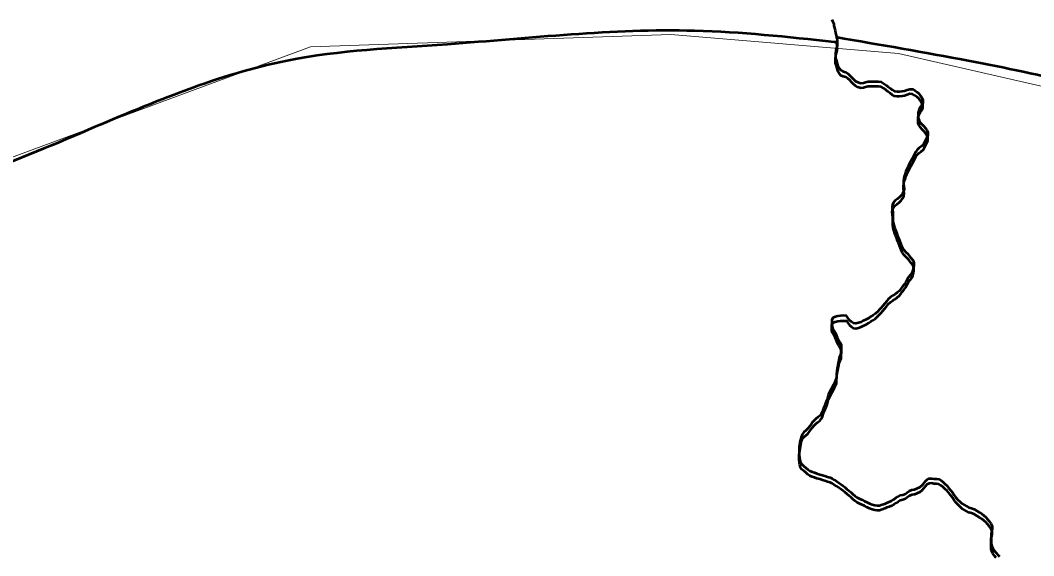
# Model space of a CAD drawing. Extents: x 553962 to 842807, y 8883888 to 9032388.
# Drawn here: x 813911 to 814443, y 9017642 to 9017923 of the extents above; entities that cross this region are included whole.
import ezdxf

# ---------------------------------------------------------------- set-up
doc = ezdxf.new("R2010")
doc.units = 0
doc.header["$LTSCALE"] = 200
for name, color, linetype, lineweight in [('24', 7, 'Continuous', 25), ('28', 7, 'Continuous', 53), ('29', 7, 'Continuous', 53), ('35', 7, 'Continuous', 13)]:
    doc.layers.add(name, color=color, linetype=linetype, lineweight=lineweight)

msp = doc.modelspace()

# ---------------------------------------------------------------- linework, layer by layer
at = {"layer": '24', "lineweight": 53}
for points in [[(814337.2, 9017923.7), (814337.7, 9017922.5), (814338.1, 9017921.3), (814338.1, 9017920.4), (814338.5, 9017919.2), (814338.9, 9017917.8), (814339.1, 9017916.6), (814339.4, 9017915.3), (814339.7, 9017914), (814340, 9017912.6), (814340, 9017911.2), (814339.9, 9017909.9), (814339.6, 9017908.7), (814339.3, 9017907.4), (814339, 9017906), (814339, 9017904.7), (814339.1, 9017903.3), (814339.5, 9017901.9), (814339.9, 9017900.6), (814340.2, 9017899.1), (814340.9, 9017898), (814341.9, 9017897), (814343.1, 9017896.3), (814344.4, 9017896), (814345.5, 9017895.3), (814346.6, 9017894.3), (814347.5, 9017893.3), (814348.5, 9017892.2), (814349.6, 9017891.3), (814350.8, 9017890.7), (814352.3, 9017890.2), (814353.7, 9017890.4), (814354.9, 9017890.7), (814356.2, 9017891), (814357.6, 9017891.1), (814358.9, 9017891.1), (814360.2, 9017891.1), (814361.6, 9017891), (814363, 9017890.8), (814364.6, 9017889.9), (814365.7, 9017889.1), (814366.7, 9017888.3), (814367.8, 9017887.5), (814368.8, 9017886.6), (814370, 9017886), (814371.4, 9017885.8), (814372.7, 9017885.8), (814374, 9017885.9), (814375.4, 9017886.2), (814376.8, 9017886.7), (814378.1, 9017887.1), (814379.5, 9017887), (814380.7, 9017886.3), (814381.8, 9017885.6), (814382.8, 9017884.7), (814383.6, 9017883.7), (814384, 9017883.1)], [(814384, 9017883.1), (814384.9, 9017881.2), (814384.9, 9017879.8), (814384.5, 9017878.6), (814383.6, 9017877.6), (814383, 9017876.3), (814382.5, 9017874.8), (814382.5, 9017873.4), (814382.5, 9017871.9), (814383, 9017870.6), (814383.8, 9017869.4), (814384.6, 9017868.5), (814385.5, 9017867.5), (814386.3, 9017866.6), (814387.1, 9017865.5), (814387.6, 9017864.3), (814387.5, 9017862.8), (814387.1, 9017861.5), (814386.4, 9017860.2), (814385.8, 9017859), (814385.2, 9017857.8), (814384.1, 9017856.8), (814382.9, 9017856), (814382, 9017855.1), (814381.2, 9017854), (814380.5, 9017852.8), (814380, 9017851.6), (814379.3, 9017850.4), (814378.6, 9017849.1), (814377.9, 9017847.9), (814377.4, 9017846.7), (814376.6, 9017845), (814376.1, 9017843.8), (814375.7, 9017842.5), (814375.2, 9017841.2), (814374.9, 9017839.9), (814374.7, 9017838.6), (814374.8, 9017837.4), (814374.9, 9017836), (814375.1, 9017834.7), (814374.9, 9017833.4), (814374.3, 9017832.2), (814373.6, 9017831.1), (814372.7, 9017830.2), (814371.5, 9017829.2), (814370.4, 9017828.5), (814369.6, 9017827.5), (814369, 9017826.3), (814368.9, 9017825), (814369, 9017823.8), (814369.1, 9017822.2), (814369.1, 9017820.9), (814369.1, 9017819.6), (814369.1, 9017818.2), (814369.3, 9017816.8), (814369.7, 9017815.5), (814370.3, 9017813.8), (814370.8, 9017812.6), (814371.2, 9017811.2), (814371.7, 9017810), (814372.1, 9017808.8), (814372.7, 9017807.4), (814373.2, 9017806), (814373.7, 9017804.7), (814374.3, 9017803.5)], [(814374.3, 9017803.5), (814375.2, 9017802.4), (814376, 9017801.4), (814377, 9017800.4), (814377.9, 9017799.3), (814378.9, 9017798.1), (814379.8, 9017796.9), (814380.3, 9017795.7), (814380.3, 9017794.3), (814380.1, 9017793.1), (814379.7, 9017791.8), (814379.1, 9017790.4), (814378.3, 9017789.3), (814377.5, 9017788.2), (814376.7, 9017787), (814376, 9017785.6), (814375.1, 9017784.3), (814374.3, 9017783.3), (814373.4, 9017782), (814372.5, 9017780.9), (814371.5, 9017780.1), (814370.4, 9017779.3), (814369.2, 9017778.5), (814367.9, 9017777.6), (814366.8, 9017776.7), (814365.8, 9017775.4), (814365, 9017774.3), (814363.9, 9017773.1), (814363.1, 9017772.1), (814362.2, 9017771.1), (814361.3, 9017770.2), (814359.9, 9017768.9), (814358.8, 9017768.2), (814357.7, 9017767.5), (814356.6, 9017766.7), (814355.1, 9017766), (814353.6, 9017765.2)], [(814353.6, 9017765.2), (814352.5, 9017764.6), (814351.2, 9017764.1), (814349.8, 9017763.8), (814348.5, 9017764), (814347.4, 9017764.7), (814346.4, 9017765.6), (814345.6, 9017766.8), (814344.8, 9017767.8), (814343.1, 9017768), (814341.6, 9017767.9), (814340.2, 9017767.7), (814338.9, 9017767.3), (814337.7, 9017766.8), (814337.1, 9017765.6), (814337.1, 9017764.2), (814337.1, 9017762.8), (814337.5, 9017761.6), (814338.2, 9017760.3), (814338.9, 9017759.1), (814339.4, 9017757.8), (814339.9, 9017756.4), (814340.6, 9017755.2), (814341.4, 9017754), (814342, 9017752.6), (814342.1, 9017751), (814342.1, 9017749.6), (814342, 9017748.2), (814341.5, 9017747), (814341, 9017745.8), (814340.8, 9017744.5), (814340.5, 9017743), (814340.2, 9017741.7), (814339.9, 9017740.3), (814339.7, 9017738.8), (814339.6, 9017737.4), (814339.5, 9017735), (814339.5, 9017734.9), (814339, 9017734), (814338.6, 9017732.7), (814338, 9017731.5), (814337.3, 9017730.4), (814336.7, 9017729.3), (814336, 9017728), (814335.4, 9017726.7), (814335, 9017725.3), (814334.6, 9017723.9), (814334.2, 9017722.6), (814333.7, 9017721.4), (814333.1, 9017720.1), (814332.6, 9017718.9), (814332.2, 9017717.6), (814331.6, 9017716.3), (814330.9, 9017715.3), (814329.8, 9017714.5), (814328.7, 9017713.7), (814327.8, 9017712.8), (814327, 9017711.9), (814326.2, 9017710.8), (814325.4, 9017709.6), (814324.5, 9017708.6), (814323.4, 9017707.5), (814322.4, 9017706.7), (814321.6, 9017705.5), (814321, 9017704.1)], [(814321, 9017704.1), (814320.6, 9017702.7), (814320.3, 9017701.4), (814320.2, 9017700.1), (814320, 9017698.8), (814320, 9017697.4), (814320, 9017697.3)], [(814320, 9017697.3), (814320, 9017696.1), (814320, 9017694.7), (814320.2, 9017693.4), (814320.3, 9017692.1), (814320.7, 9017690.8), (814321.4, 9017689.8), (814322.5, 9017688.9), (814323.4, 9017688), (814324.5, 9017687.1), (814325.6, 9017686.4), (814326.8, 9017685.9), (814328.1, 9017685.5), (814329.3, 9017685), (814330.9, 9017684.5), (814332.2, 9017684.1), (814333.5, 9017683.7), (814334.9, 9017683.2), (814336.2, 9017682.8), (814337.3, 9017682.3), (814338.4, 9017681.6), (814339.5, 9017680.9), (814340.8, 9017680.1), (814341.9, 9017679.3), (814343, 9017678.5), (814344, 9017677.7), (814345, 9017676.8), (814346.2, 9017675.9), (814347.1, 9017675.1), (814348.2, 9017674.1), (814349.2, 9017673.3), (814350.4, 9017672.4), (814351.8, 9017671.7), (814353.1, 9017671.1), (814354.3, 9017670.5), (814355.5, 9017669.9), (814357, 9017669.2), (814358.3, 9017668.6), (814359.7, 9017668.3), (814361, 9017668.1), (814362.2, 9017668.1), (814363.6, 9017668.6), (814364.9, 9017669.1), (814366, 9017669.6), (814367.2, 9017670), (814368.5, 9017670.6), (814369.7, 9017671.3), (814370.7, 9017672.1), (814371.9, 9017672.8), (814373.1, 9017673.5), (814374.4, 9017673.8), (814375.8, 9017674.2), (814376.8, 9017675), (814377.9, 9017675.8), (814379.1, 9017676.3), (814380.5, 9017676.5), (814381.8, 9017677.1), (814382.1, 9017677.2), (814383.3, 9017677.8), (814384.4, 9017678.7), (814385.3, 9017679.6), (814386.2, 9017680.7), (814387.1, 9017681.7), (814388.3, 9017682.3), (814389.6, 9017682.4)], [(814389.6, 9017682.4), (814390.8, 9017682.2), (814392.2, 9017682.1), (814393.4, 9017682), (814394.5, 9017681.3), (814395.6, 9017680.4), (814396.5, 9017679.5), (814397.7, 9017678.5), (814398.5, 9017677.5), (814399.7, 9017676), (814400.5, 9017674.9), (814401.4, 9017673.6), (814402.3, 9017672.4), (814403.4, 9017671.2), (814404.5, 9017670.1), (814405.5, 9017669.2), (814406.6, 9017668.5), (814407.9, 9017667.7), (814409.2, 9017667.1), (814410.6, 9017666.7), (814412, 9017666.2), (814413.3, 9017665.3)], [(814413.3, 9017665.3), (814414.8, 9017664.4), (814416, 9017663.7), (814417, 9017662.9), (814418.1, 9017662), (814419, 9017660.9), (814419.8, 9017659.9), (814420.6, 9017658.7), (814421.3, 9017657.2), (814421.4, 9017655.9), (814421.2, 9017654.7), (814420.9, 9017653.4), (814420.9, 9017652.1), (814420.9, 9017650.6), (814420.9, 9017649.3), (814420.9, 9017648), (814421.2, 9017646.8), (814421.8, 9017645.6), (814422.5, 9017644.5), (814423.4, 9017643.3), (814424.2, 9017642.3), (814425.3, 9017641.4)]]:
    msp.add_lwpolyline(points, dxfattribs=at)
at = {"layer": '28'}
for p, q in [((814339.6, 9017911.7), (814338.3, 9017911.8)), ((814320, 9017694.7), (814321, 9017701.5))]:
    msp.add_line(p, q, dxfattribs=at)
for points in [[(814384, 9017880.5), (814383.6, 9017881.1), (814382.8, 9017882.1), (814381.8, 9017883), (814380.7, 9017883.7), (814379.5, 9017884.4), (814378.1, 9017884.5), (814376.8, 9017884.1), (814375.4, 9017883.6), (814374, 9017883.3), (814372.7, 9017883.2), (814371.4, 9017883.2), (814370, 9017883.4), (814368.8, 9017884), (814367.8, 9017884.9), (814366.7, 9017885.7), (814365.7, 9017886.5), (814364.6, 9017887.3), (814363, 9017888.2), (814361.6, 9017888.4), (814360.2, 9017888.5), (814358.9, 9017888.5), (814357.6, 9017888.5), (814356.2, 9017888.4), (814354.9, 9017888.1), (814353.7, 9017887.8), (814352.3, 9017887.6), (814350.8, 9017888), (814349.6, 9017888.7), (814348.5, 9017889.6), (814347.5, 9017890.7), (814346.6, 9017891.7), (814345.5, 9017892.7), (814344.4, 9017893.4), (814343.1, 9017893.7), (814341.9, 9017894.3), (814340.9, 9017895.3), (814340.2, 9017896.5), (814339.9, 9017898), (814339.5, 9017899.3), (814339.1, 9017900.7), (814339, 9017902.1), (814339, 9017903.4), (814339.3, 9017904.8), (814339.6, 9017906.1), (814339.9, 9017907.3), (814340, 9017908.6), (814340, 9017909.9), (814339.7, 9017911.4), (814339.6, 9017911.7)], [(814374.3, 9017800.9), (814373.7, 9017802.1), (814373.2, 9017803.4), (814372.7, 9017804.8), (814372.1, 9017806.2), (814371.7, 9017807.3), (814371.2, 9017808.6), (814370.8, 9017809.9), (814370.3, 9017811.2), (814369.7, 9017812.9), (814369.3, 9017814.2), (814369.1, 9017815.6), (814369.1, 9017817), (814369.1, 9017818.3), (814369.1, 9017819.6), (814369, 9017821.2), (814368.9, 9017822.4), (814369, 9017823.7), (814369.6, 9017824.9), (814370.4, 9017825.8), (814371.5, 9017826.6), (814372.7, 9017827.6), (814373.6, 9017828.5), (814374.3, 9017829.6), (814374.9, 9017830.8), (814375.1, 9017832.1), (814374.9, 9017833.3), (814374.8, 9017834.8), (814374.7, 9017836), (814374.9, 9017837.3), (814375.2, 9017838.6), (814375.7, 9017839.9), (814376.1, 9017841.1), (814376.6, 9017842.4), (814377.4, 9017844.1), (814377.9, 9017845.3), (814378.6, 9017846.5), (814379.3, 9017847.8), (814380, 9017849), (814380.5, 9017850.2), (814381.2, 9017851.4), (814382, 9017852.5), (814382.9, 9017853.4), (814384.1, 9017854.2), (814385.2, 9017855.2), (814385.8, 9017856.4), (814386.4, 9017857.6), (814387.1, 9017858.9), (814387.5, 9017860.1), (814387.6, 9017861.7), (814387.1, 9017862.9), (814386.3, 9017863.9), (814385.5, 9017864.9), (814384.6, 9017865.8), (814383.8, 9017866.8), (814383, 9017867.9), (814382.5, 9017869.2), (814382.5, 9017870.8), (814382.5, 9017872.2), (814383, 9017873.7), (814383.6, 9017874.9), (814384.5, 9017876), (814384.9, 9017877.2), (814384.9, 9017878.6), (814384, 9017880.5)], [(814353.6, 9017762.6), (814355.1, 9017763.3), (814356.6, 9017764.1), (814357.7, 9017764.9), (814358.8, 9017765.6), (814359.9, 9017766.3), (814361.3, 9017767.6), (814362.2, 9017768.5), (814363.1, 9017769.5), (814363.9, 9017770.5), (814365, 9017771.7), (814365.8, 9017772.8), (814366.8, 9017774), (814367.9, 9017775), (814369.2, 9017775.9), (814370.4, 9017776.7), (814371.5, 9017777.5), (814372.5, 9017778.3), (814373.4, 9017779.4), (814374.3, 9017780.7), (814375.1, 9017781.7), (814376, 9017783), (814376.7, 9017784.4), (814377.5, 9017785.6), (814378.3, 9017786.7), (814379.1, 9017787.8), (814379.7, 9017789.1), (814380.1, 9017790.4), (814380.3, 9017791.7), (814380.3, 9017793), (814379.8, 9017794.3), (814378.9, 9017795.5), (814377.9, 9017796.7), (814377, 9017797.8), (814376, 9017798.8), (814375.2, 9017799.8), (814374.3, 9017800.9)], [(814321, 9017701.5), (814321.6, 9017702.9), (814322.4, 9017704.1), (814323.4, 9017704.9), (814324.5, 9017705.9), (814325.4, 9017707), (814326.2, 9017708.2), (814327, 9017709.2), (814327.8, 9017710.2), (814328.7, 9017711.1), (814329.8, 9017711.9), (814330.9, 9017712.7), (814331.6, 9017713.7), (814332.2, 9017715), (814332.6, 9017716.2), (814333.1, 9017717.5), (814333.7, 9017718.8), (814334.2, 9017719.9), (814334.6, 9017721.3), (814335, 9017722.7), (814335.4, 9017724), (814336, 9017725.3), (814336.7, 9017726.7), (814337.3, 9017727.8), (814338, 9017728.9), (814338.6, 9017730.1), (814339, 9017731.4), (814339.5, 9017732.3), (814339.5, 9017732.3), (814339.6, 9017734.8), (814339.7, 9017736.2), (814339.9, 9017737.7), (814340.2, 9017739.1), (814340.5, 9017740.4), (814340.8, 9017741.9), (814341, 9017743.2), (814341.5, 9017744.4), (814342, 9017745.6), (814342.1, 9017747), (814342.1, 9017748.4), (814342, 9017750), (814341.4, 9017751.4), (814340.6, 9017752.5), (814339.9, 9017753.8), (814339.4, 9017755.2), (814338.9, 9017756.5), (814338.2, 9017757.7), (814337.5, 9017758.9), (814337.1, 9017760.2), (814337.1, 9017761.6), (814337.1, 9017762.9), (814337.7, 9017764.1), (814338.9, 9017764.7), (814340.2, 9017765.1), (814341.6, 9017765.3), (814343.1, 9017765.3), (814344.8, 9017765.2), (814345.6, 9017764.2), (814346.4, 9017763), (814347.4, 9017762), (814348.5, 9017761.4), (814349.8, 9017761.2), (814351.2, 9017761.5), (814352.5, 9017762), (814353.6, 9017762.6)], [(814389.6, 9017679.8), (814388.3, 9017679.7), (814387.1, 9017679.1), (814386.2, 9017678.1), (814385.3, 9017677), (814384.4, 9017676.1), (814383.3, 9017675.2), (814382.1, 9017674.6), (814381.8, 9017674.5), (814380.5, 9017673.9), (814379.1, 9017673.7), (814377.9, 9017673.2), (814376.8, 9017672.3), (814375.8, 9017671.6), (814374.4, 9017671.2), (814373.1, 9017670.8), (814371.9, 9017670.1), (814370.7, 9017669.4), (814369.7, 9017668.7), (814368.5, 9017668), (814367.2, 9017667.4), (814366, 9017667), (814364.9, 9017666.5), (814363.6, 9017666), (814362.2, 9017665.5), (814361, 9017665.5), (814359.7, 9017665.7), (814358.3, 9017666), (814357, 9017666.5), (814355.5, 9017667.3), (814354.3, 9017667.9), (814353.1, 9017668.5), (814351.8, 9017669), (814350.4, 9017669.8), (814349.2, 9017670.6), (814348.2, 9017671.5), (814347.1, 9017672.5), (814346.2, 9017673.3), (814345, 9017674.2), (814344, 9017675.1), (814343, 9017675.9), (814341.9, 9017676.7), (814340.8, 9017677.5), (814339.5, 9017678.3), (814338.4, 9017679), (814337.3, 9017679.7), (814336.2, 9017680.2), (814334.9, 9017680.6), (814333.5, 9017681.1), (814332.2, 9017681.5), (814330.9, 9017681.9), (814329.3, 9017682.4), (814328.1, 9017682.8), (814326.8, 9017683.2), (814325.6, 9017683.8), (814324.5, 9017684.5), (814323.4, 9017685.4), (814322.5, 9017686.3), (814321.4, 9017687.1), (814320.7, 9017688.2), (814320.3, 9017689.5), (814320.2, 9017690.8), (814320, 9017692.1), (814320, 9017693.5), (814320, 9017694.7)], [(814413.3, 9017662.7), (814412, 9017663.5), (814410.6, 9017664.1), (814409.2, 9017664.5), (814407.9, 9017665.1), (814406.6, 9017665.8), (814405.5, 9017666.6), (814404.5, 9017667.5), (814403.4, 9017668.6), (814402.3, 9017669.7), (814401.4, 9017671), (814400.5, 9017672.3), (814399.7, 9017673.4), (814398.5, 9017674.9), (814397.7, 9017675.8), (814396.5, 9017676.9), (814395.6, 9017677.8), (814394.5, 9017678.7), (814393.4, 9017679.4), (814392.2, 9017679.5), (814390.8, 9017679.6), (814389.6, 9017679.8)], [(814423.4, 9017640.7), (814422.5, 9017641.9), (814421.8, 9017642.9), (814421.2, 9017644.2), (814420.9, 9017645.4), (814420.9, 9017646.6), (814420.9, 9017648), (814420.9, 9017649.5), (814420.9, 9017650.8), (814421.2, 9017652), (814421.4, 9017653.3), (814421.3, 9017654.6), (814420.6, 9017656.1), (814419.8, 9017657.3), (814419, 9017658.3), (814418.1, 9017659.4), (814417, 9017660.3), (814416, 9017661.1), (814414.8, 9017661.8), (814413.3, 9017662.7)]]:
    msp.add_lwpolyline(points, dxfattribs=at)
msp.add_spline([(814338.3, 9017911.8), (814265, 9017917.7), (814135.1, 9017910.6), (814051, 9017902), (813946.3, 9017865.6), (813821.3, 9017820.3), (813668.3, 9017800.6), (813500.2, 9017791.1), (813233.8, 9017751.5), (813095.7, 9017691), (813088.3, 9017696.1), (813085.7, 9017694.9)], degree=3, dxfattribs=at)
at = {"layer": '29'}
for points in [[(814339.6, 9017914.3), (814339.7, 9017914), (814340, 9017912.6), (814340, 9017911.2), (814339.9, 9017909.9), (814339.6, 9017908.7), (814339.3, 9017907.4), (814339, 9017906), (814339, 9017904.7), (814339.1, 9017903.3), (814339.5, 9017901.9), (814339.9, 9017900.6), (814340.2, 9017899.1), (814340.9, 9017898), (814341.9, 9017897), (814343.1, 9017896.3), (814344.4, 9017896), (814345.5, 9017895.3), (814346.6, 9017894.3), (814347.5, 9017893.3), (814348.5, 9017892.2), (814349.6, 9017891.3), (814350.8, 9017890.7), (814352.3, 9017890.2), (814353.7, 9017890.4), (814354.9, 9017890.7), (814356.2, 9017891), (814357.6, 9017891.1), (814358.9, 9017891.1), (814360.2, 9017891.1), (814361.6, 9017891), (814363, 9017890.8), (814364.6, 9017889.9), (814365.7, 9017889.1), (814366.7, 9017888.3), (814367.8, 9017887.5), (814368.8, 9017886.6), (814370, 9017886), (814371.4, 9017885.8), (814372.7, 9017885.8), (814374, 9017885.9), (814375.4, 9017886.2), (814376.8, 9017886.7), (814378.1, 9017887.1), (814379.5, 9017887), (814380.7, 9017886.3), (814381.8, 9017885.6), (814382.8, 9017884.7), (814383.6, 9017883.7), (814384, 9017883.1)], [(814384, 9017883.1), (814384.9, 9017881.2), (814384.9, 9017879.8), (814384.5, 9017878.6), (814383.6, 9017877.6), (814383, 9017876.3), (814382.5, 9017874.8), (814382.5, 9017873.4), (814382.5, 9017871.9), (814383, 9017870.6), (814383.8, 9017869.4), (814384.6, 9017868.5), (814385.5, 9017867.5), (814386.3, 9017866.6), (814387.1, 9017865.5), (814387.6, 9017864.3), (814387.5, 9017862.8), (814387.1, 9017861.5), (814386.4, 9017860.2), (814385.8, 9017859), (814385.2, 9017857.8), (814384.1, 9017856.8), (814382.9, 9017856), (814382, 9017855.1), (814381.2, 9017854), (814380.5, 9017852.8), (814380, 9017851.6), (814379.3, 9017850.4), (814378.6, 9017849.1), (814377.9, 9017847.9), (814377.4, 9017846.7), (814376.6, 9017845), (814376.1, 9017843.8), (814375.7, 9017842.5), (814375.2, 9017841.2), (814374.9, 9017839.9), (814374.7, 9017838.6), (814374.8, 9017837.4), (814374.9, 9017836), (814375.1, 9017834.7), (814374.9, 9017833.4), (814374.3, 9017832.2), (814373.6, 9017831.1), (814372.7, 9017830.2), (814371.5, 9017829.2), (814370.4, 9017828.5), (814369.6, 9017827.5), (814369, 9017826.3), (814368.9, 9017825), (814369, 9017823.8), (814369.1, 9017822.2), (814369.1, 9017820.9), (814369.1, 9017819.6), (814369.1, 9017818.2), (814369.3, 9017816.8), (814369.7, 9017815.5), (814370.3, 9017813.8), (814370.8, 9017812.6), (814371.2, 9017811.2), (814371.7, 9017810), (814372.1, 9017808.8), (814372.7, 9017807.4), (814373.2, 9017806), (814373.7, 9017804.7), (814374.3, 9017803.5)], [(814374.3, 9017803.5), (814375.2, 9017802.4), (814376, 9017801.4), (814377, 9017800.4), (814377.9, 9017799.3), (814378.9, 9017798.1), (814379.8, 9017796.9), (814380.3, 9017795.7), (814380.3, 9017794.3), (814380.1, 9017793.1), (814379.7, 9017791.8), (814379.1, 9017790.4), (814378.3, 9017789.3), (814377.5, 9017788.2), (814376.7, 9017787), (814376, 9017785.6), (814375.1, 9017784.3), (814374.3, 9017783.3), (814373.4, 9017782), (814372.5, 9017780.9), (814371.5, 9017780.1), (814370.4, 9017779.3), (814369.2, 9017778.5), (814367.9, 9017777.6), (814366.8, 9017776.7), (814365.8, 9017775.4), (814365, 9017774.3), (814363.9, 9017773.1), (814363.1, 9017772.1), (814362.2, 9017771.1), (814361.3, 9017770.2), (814359.9, 9017768.9), (814358.8, 9017768.2), (814357.7, 9017767.5), (814356.6, 9017766.7), (814355.1, 9017766), (814353.6, 9017765.2)], [(814353.6, 9017765.2), (814352.5, 9017764.6), (814351.2, 9017764.1), (814349.8, 9017763.8), (814348.5, 9017764), (814347.4, 9017764.7), (814346.4, 9017765.6), (814345.6, 9017766.8), (814344.8, 9017767.8), (814343.1, 9017768), (814341.6, 9017767.9), (814340.2, 9017767.7), (814338.9, 9017767.3), (814337.7, 9017766.8), (814337.1, 9017765.6), (814337.1, 9017764.2), (814337.1, 9017762.8), (814337.5, 9017761.6), (814338.2, 9017760.3), (814338.9, 9017759.1), (814339.4, 9017757.8), (814339.9, 9017756.4), (814340.6, 9017755.2), (814341.4, 9017754), (814342, 9017752.6), (814342.1, 9017751), (814342.1, 9017749.6), (814342, 9017748.2), (814341.5, 9017747), (814341, 9017745.8), (814340.8, 9017744.5), (814340.5, 9017743), (814340.2, 9017741.7), (814339.9, 9017740.3), (814339.7, 9017738.8), (814339.6, 9017737.4), (814339.5, 9017735), (814339.5, 9017734.9), (814339, 9017734), (814338.6, 9017732.7), (814338, 9017731.5), (814337.3, 9017730.4), (814336.7, 9017729.3), (814336, 9017728), (814335.4, 9017726.7), (814335, 9017725.3), (814334.6, 9017723.9), (814334.2, 9017722.6), (814333.7, 9017721.4), (814333.1, 9017720.1), (814332.6, 9017718.9), (814332.2, 9017717.6), (814331.6, 9017716.3), (814330.9, 9017715.3), (814329.8, 9017714.5), (814328.7, 9017713.7), (814327.8, 9017712.8), (814327, 9017711.9), (814326.2, 9017710.8), (814325.4, 9017709.6), (814324.5, 9017708.6), (814323.4, 9017707.5), (814322.4, 9017706.7), (814321.6, 9017705.5), (814321, 9017704.1)], [(814321, 9017704.1), (814320.6, 9017702.7), (814320.3, 9017701.4), (814320.2, 9017700.1), (814320, 9017698.8), (814320, 9017697.4), (814320, 9017697.3)], [(814320, 9017697.3), (814320, 9017696.1), (814320, 9017694.7), (814320.2, 9017693.4), (814320.3, 9017692.1), (814320.7, 9017690.8), (814321.4, 9017689.8), (814322.5, 9017688.9), (814323.4, 9017688), (814324.5, 9017687.1), (814325.6, 9017686.4), (814326.8, 9017685.9), (814328.1, 9017685.5), (814329.3, 9017685), (814330.9, 9017684.5), (814332.2, 9017684.1), (814333.5, 9017683.7), (814334.9, 9017683.2), (814336.2, 9017682.8), (814337.3, 9017682.3), (814338.4, 9017681.6), (814339.5, 9017680.9), (814340.8, 9017680.1), (814341.9, 9017679.3), (814343, 9017678.5), (814344, 9017677.7), (814345, 9017676.8), (814346.2, 9017675.9), (814347.1, 9017675.1), (814348.2, 9017674.1), (814349.2, 9017673.3), (814350.4, 9017672.4), (814351.8, 9017671.7), (814353.1, 9017671.1), (814354.3, 9017670.5), (814355.5, 9017669.9), (814357, 9017669.2), (814358.3, 9017668.6), (814359.7, 9017668.3), (814361, 9017668.1), (814362.2, 9017668.1), (814363.6, 9017668.6), (814364.9, 9017669.1), (814366, 9017669.6), (814367.2, 9017670), (814368.5, 9017670.6), (814369.7, 9017671.3), (814370.7, 9017672.1), (814371.9, 9017672.8), (814373.1, 9017673.5), (814374.4, 9017673.8), (814375.8, 9017674.2), (814376.8, 9017675), (814377.9, 9017675.8), (814379.1, 9017676.3), (814380.5, 9017676.5), (814381.8, 9017677.1), (814382.1, 9017677.2), (814383.3, 9017677.8), (814384.4, 9017678.7), (814385.3, 9017679.6), (814386.2, 9017680.7), (814387.1, 9017681.7), (814388.3, 9017682.3), (814389.6, 9017682.4)], [(814389.6, 9017682.4), (814390.8, 9017682.2), (814392.2, 9017682.1), (814393.4, 9017682), (814394.5, 9017681.3), (814395.6, 9017680.4), (814396.5, 9017679.5), (814397.7, 9017678.5), (814398.5, 9017677.5), (814399.7, 9017676), (814400.5, 9017674.9), (814401.4, 9017673.6), (814402.3, 9017672.4), (814403.4, 9017671.2), (814404.5, 9017670.1), (814405.5, 9017669.2), (814406.6, 9017668.5), (814407.9, 9017667.7), (814409.2, 9017667.1), (814410.6, 9017666.7), (814412, 9017666.2), (814413.3, 9017665.3)], [(814413.3, 9017665.3), (814414.8, 9017664.4), (814416, 9017663.7), (814417, 9017662.9), (814418.1, 9017662), (814419, 9017660.9), (814419.8, 9017659.9), (814420.6, 9017658.7), (814421.3, 9017657.2), (814421.4, 9017655.9), (814421.2, 9017654.7), (814420.9, 9017653.4), (814420.9, 9017652.1), (814420.9, 9017650.6), (814420.9, 9017649.3), (814420.9, 9017648), (814421.2, 9017646.8), (814421.8, 9017645.6), (814422.5, 9017644.5), (814423.4, 9017643.3), (814424.2, 9017642.3), (814425.3, 9017641.4)]]:
    msp.add_lwpolyline(points, dxfattribs=at)
msp.add_spline([(814841, 9017732.5), (814809, 9017731.1), (814753.1, 9017759.3), (814594.4, 9017845.2), (814523.3, 9017873.4), (814408.8, 9017901.9), (814339.3, 9017914.3)], degree=3, dxfattribs=at)
at = {"layer": '35'}
msp.add_lwpolyline([(813830.5, 9017823.3), (814063.2, 9017909.2), (814252.6, 9017915.8), (814372.1, 9017905.8), (814488.4, 9017879.2), (814584.8, 9017846), (814671.1, 9017809.5), (814798.2, 9017735.5), (814819.8, 9017728.8)], dxfattribs=at)

doc.saveas('drawing.dxf')
